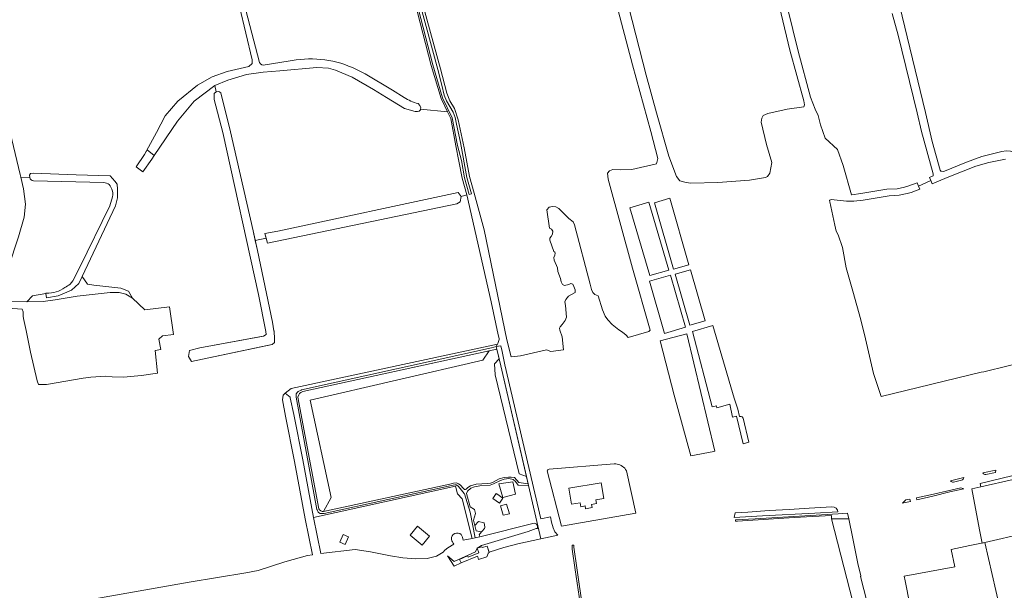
# Model space of a CAD drawing. Header units: metres. Extents: x 209813 to 223847, y 571801 to 587119.
# Tile 447 of 656: x 212949 to 213530, y 583537 to 583874. Entities that reach past the tile are written whole.
import ezdxf

# ---------------------------------------------------------------- set-up
doc = ezdxf.new("R2010")
doc.units = ezdxf.units.M
for name, color, linetype, lineweight in [('B-RO-GR-BEPLANTING_CULTUUR_BOSPLANTSOEN-GV', 8, 'Continuous', 0), ('B-RO-GR-BOS_LOOF-GV', 8, 'Continuous', 0), ('B-RO-GR-BOUWLAND-GV', 8, 'Continuous', 0), ('B-RO-GR-GRAS-GV', 8, 'Continuous', 0), ('B-RO-GR-GROENVOORZIENING-GV', 8, 'Continuous', 0), ('B-RO-OG-TERREIN_CULTUURSCHEIDING-GV', 8, 'Continuous', 0), ('B-RO-OG-TERREIN_ONBEGROEID-GV', 8, 'Continuous', 0), ('B-RO-OG-WATER_GREPPEL-GV', 8, 'Continuous', 0), ('B-RO-VH-ONVERHARD-GV', 8, 'Continuous', 0), ('B-RO-VH-VERHARDING_HALFVERHARDING-GV', 8, 'Continuous', 0), ('B-RO-VH-VERHARDING_PUIN-GV', 8, 'Continuous', 0), ('B-RO-VH-VERHARDING_TEGEL-GV', 8, 'Continuous', 0)]:
    doc.layers.add(name, color=color, linetype=linetype, lineweight=lineweight)

msp = doc.modelspace()

# ---------------------------------------------------------------- linework, layer by layer
at = {"layer": 'B-RO-GR-BEPLANTING_CULTUUR_BOSPLANTSOEN-GV', "flags": 128}
for points in [[(213225.834, 583678.391), (213115.973, 583654.278), (213114.714, 583653.769), (213113.938, 583653.099), (213113.483, 583652.322), (213112.974, 583650.956), (213125.403, 583585.213), (213125.744, 583584.575), (213126.531, 583583.901), (213127.204, 583583.56), (213128.149, 583583.569), (213132.679, 583591.768), (213120.187, 583649.25), (213222.19, 583672.88)], [(213231.769, 583673.736), (213228.947, 583670.692), (213229.428, 583664.272), (213243.58, 583605.874), (213247.883, 583604.262), (213232.715, 583669.495)]]:
    msp.add_lwpolyline(points, close=True, dxfattribs=at)
at = {"layer": 'B-RO-GR-BOS_LOOF-GV', "flags": 128}
msp.add_lwpolyline([(213012.872, 583713.519), (213008.348, 583715.344), (212992.393, 583717.091), (212988.821, 583717.726), (212985.514, 583722.317), (212983.527, 583718.124), (212979.206, 583714.248), (212971.372, 583710.727), (212964.617, 583709.68), (212964.108, 583712.249), (212956.327, 583710.825), (212953.015, 583707.356), (212962.619, 583707.555), (212969.631, 583708.432), (212982.552, 583710.696), (213002.158, 583712.775), (213007.352, 583712.743), (213011.345, 583711.736), (213015.305, 583709.429)], close=True, dxfattribs=at)
at = {"layer": 'B-RO-GR-BOUWLAND-GV', "flags": 128}
for points in [[(212943.769, 583523.455), (213048.735, 583541.961), (213082.237, 583547.309), (213089.552, 583548.835), (213105.181, 583553.944), (213118.693, 583557.579), (213121.651, 583558.046), (213117.282, 583579.181), (213111.047, 583613.04), (213105.701, 583639.833), (213103.809, 583649.393), (213104.274, 583652.256), (213105.532, 583653.469), (213109.063, 583656.092), (213230.8, 583682.197), (213231.088, 583682.643), (213231.778, 583685.134), (213231.777, 583685.681), (213231.261, 583687.85), (213227.071, 583707.272), (213212.646, 583770.31), (213209.393, 583769.402), (213208.784, 583766.31), (213206.83, 583765.162), (213094.955, 583741.893), (213094.146, 583744.881), (213087.78, 583743.472), (213089.075, 583737.524), (213098.059, 583695.369), (213098.818, 583690.195), (213098.927, 583689.897), (213099.153, 583685.509), (213099.063, 583683.358), (213097.84, 583682.068), (213050.072, 583672.045), (213048.353, 583675.088), (213049.014, 583678.594), (213055.119, 583680.069), (213092.576, 583686.999), (213094.235, 583688.054), (213093.997, 583689.727), (213089.76, 583711.519), (213068.573, 583807.231), (213063.523, 583826.74), (213063.567, 583828.965), (213063.486, 583830.254), (213064.649, 583831.153), (213063.84, 583834.921), (213051.781, 583825.581), (213041.939, 583813.886), (213028.011, 583793.615), (213026.763, 583791.527), (213021.354, 583784.068), (213017.385, 583787.005), (213022.427, 583794.147), (213029.5, 583807.099), (213034.689, 583817.114), (213042.15, 583825.634), (213053.686, 583835.159), (213062.417, 583840.08), (213071.267, 583843.184), (213084.007, 583846.219), (213086.018, 583847.806), (213085.926, 583850.108), (213078.518, 583881.583)], [(212935.713, 583836.892), (212949.064, 583782.386), (212949.418, 583780.891), (212954.665, 583780.694), (212954.505, 583781.986), (212955.06, 583783.058), (212956.75, 583783.286), (212982.053, 583782.248), (213002.184, 583781.689), (213004.948, 583778.375), (213006.19, 583776.652), (213006.532, 583773.819), (213006.535, 583768.572), (213005.205, 583763.859), (212985.514, 583722.317), (212988.821, 583717.726), (212992.393, 583717.091), (213008.348, 583715.344), (213012.872, 583713.519), (213015.305, 583709.429), (213022.535, 583702.476), (213037.161, 583704.311), (213039.522, 583688.02), (213033.073, 583687.259), (213030.89, 583685.274), (213032.114, 583679.222), (213028.608, 583678.627), (213029.983, 583665.18), (213020.652, 583663.904), (213009.973, 583662.767), (213003.28, 583662.945), (212999.636, 583663.473), (212990.718, 583662.836), (212986.276, 583662.28), (212964.572, 583658.476), (212959.776, 583658.476), (212958.99, 583660.65), (212955.111, 583677.66), (212952.592, 583690.342), (212950.872, 583697.503), (212950.7, 583698.804), (212950.838, 583701.427), (212950.226, 583702.896), (212939.186, 583703.81)]]:
    msp.add_lwpolyline(points, dxfattribs=at)
at = {"layer": 'B-RO-GR-GRAS-GV', "flags": 128}
for points in [[(213364.547, 584028.66), (213367.423, 584015.813), (213373.416, 583992.99), (213382.648, 583956.969), (213388.05, 583935.427), (213399.064, 583892.981), (213408.279, 583855.163), (213415.645, 583827.965), (213418.333, 583820.878), (213420.225, 583817.127), (213421.591, 583811.729), (213424.259, 583803.77), (213431.471, 583797.1), (213434.891, 583787.754), (213439.757, 583770.5), (213440.096, 583770.498), (213445.295, 583771.115), (213460.71, 583773.722), (213466.707, 583773.954), (213471.064, 583774.843), (213473.186, 583775.464), (213478.648, 583777.504), (213479.435, 583775.544)], [(213183.889, 583824.255), (213185.052, 583823.021), (213185.55, 583821.686), (213185.419, 583820.977), (213201.235, 583819.353), (213197.457, 583827.202), (213191.741, 583846.744), (213181.85, 583884.86), (213178.878, 583896.754), (213174.715, 583912.214), (213170.723, 583926.862), (213162.282, 583959.85), (213156.951, 583978.821), (213150.718, 584000.879), (213148.104, 584009.553)], [(213053.798, 583987.966), (213090.323, 583848.391)], [(213182.596, 583897.759), (213197.089, 583844.823), (213200.856, 583830.46), (213202.603, 583825.857), (213205.46, 583821.253), (213207.683, 583814.744), (213211.175, 583798.234), (213214.191, 583781.248), (213216.942, 583771.406), (213222.966, 583749.704), (213236.35, 583684.783), (213238.877, 583674.901), (213244.433, 583675.457), (213259.832, 583679.029), (213262.372, 583677.997), (213269.833, 583678.949), (213268.907, 583686.696), (213267.611, 583690.538), (213267.452, 583691.649), (213267.77, 583692.602), (213268.96, 583693.951), (213270.706, 583696.332), (213271.5, 583698.317), (213270.945, 583705.143), (213270.627, 583707.207), (213271.103, 583708.636), (213272.823, 583710.668), (213276.58, 583712.784), (213276.686, 583714.425), (213275.892, 583716.224), (213275.363, 583717.705), (213274.199, 583718.076), (213272.876, 583717.494), (213270.389, 583716.97), (213269.198, 583717.526), (213268.484, 583719.081), (213267.955, 583721.092), (213266.526, 583725.167), (213266.314, 583727.283), (213264.356, 583731.94), (213264.145, 583733.369), (213264.621, 583734.745), (213264.886, 583735.962), (213264.568, 583736.65), (213264.039, 583736.967), (213261.764, 583743.688), (213261.658, 583744.799), (213262.504, 583745.857), (213263.351, 583747.18), (213263.51, 583748.873), (213262.716, 583750.091), (213261.605, 583750.778), (213260.029, 583761.615), (213261.393, 583763.161), (213263.298, 583763.584), (213265.309, 583763.32), (213267.002, 583762.261), (213272.876, 583756.441), (213275.416, 583754.483), (213276.21, 583752.631), (213285.523, 583717.758), (213286.264, 583714.53), (213287.058, 583712.784), (213288.328, 583711.62), (213290.286, 583710.72), (213292.826, 583702.465), (213294.413, 583698.867), (213296.001, 583696.592), (213298.534, 583693.8), (213302.47, 583690.791), (213304.619, 583689.435), (213306.802, 583687.583), (213307.927, 583686.194), (213320.23, 583689.865), (213320.866, 583690.528), (213310.444, 583727.228), (213296.067, 583779.643), (213295.789, 583783.153), (213296.9, 583784.582), (213298.968, 583785.42), (213303.315, 583785.201), (213310.044, 583785.378), (213324.657, 583788.632), (213325.518, 583791.757), (213321.391, 583807.844), (213310.543, 583847.135), (213284.614, 583945.692)], [(213308.405, 583880.888), (213318.644, 583841.042), (213324.598, 583818.737), (213331.9, 583793.178), (213336.425, 583781.272), (213338.488, 583778.732), (213342.219, 583777.7), (213344.918, 583777.383), (213360.951, 583777.78), (213379.525, 583779.129), (213388.971, 583780.558), (213390.32, 583781.193), (213391.67, 583783.177), (213392.781, 583789.448), (213389.685, 583800.005), (213386.51, 583813.34), (213386.907, 583815.642), (213387.701, 583817.229), (213390.4, 583818.42), (213401.83, 583820.96), (213411.665, 583822.4), (213412.148, 583823.579), (213411.593, 583825.802), (213403.326, 583855.723), (213392.217, 583902.936)], [(213468.255, 583882.392), (213483.521, 583818.973), (213487.406, 583801.803), (213492.114, 583784.935), (213492.553, 583784.464), (213492.9, 583784.29), (213494.035, 583784.184), (213494.766, 583784.379), (213507.779, 583789.766), (213516.815, 583792.967), (213528.668, 583796.035), (213531.23, 583796.401), (213533.684, 583796.219), (213535.736, 583795.627), (213539.45, 583793.295), (213561.768, 583781.078), (213563.387, 583780.398), (213563.962, 583780.299), (213564.621, 583780.406), (213565.914, 583780.434), (213567.046, 583780.061), (213566.962, 583786.16)], [(213486.692, 583778.781), (213485.933, 583780.552), (213488.048, 583781.578), (213488.081, 583781.831), (213487.974, 583782.798), (213481.203, 583807.834), (213478.637, 583818.759), (213467.401, 583864.553), (213463.936, 583877.463)], [(213093.616, 583847.169), (213107.206, 583849.183)], [(213185.419, 583820.977), (213185.332, 583820.505), (213184.633, 583819.745), (213183.56, 583819.574), (213182.211, 583819.635), (213175.939, 583821.254), (213165.233, 583827.817), (213157.595, 583832.644), (213145.035, 583839.828), (213135.228, 583843.963), (213130.96, 583845.225), (213124.233, 583845.48), (213102.264, 583843.566), (213092.538, 583842.871), (213082.541, 583841.31), (213071.507, 583837.99), (213063.84, 583834.921), (213064.649, 583831.153), (213066.348, 583831.308), (213067.536, 583830.518), (213073.139, 583807.589), (213086.544, 583749.153), (213087.78, 583743.472), (213094.146, 583744.881), (213093.408, 583747.607), (213101.081, 583748.898), (213207.66, 583771.727), (213209.393, 583769.402), (213212.646, 583770.31), (213209.947, 583780.141), (213208.065, 583790.347), (213206.261, 583799.228), (213203.174, 583815.446), (213201.235, 583819.353)], [(213145.112, 583845.488), (213152.662, 583841.823), (213168.733, 583832.181), (213175.71, 583827.835)], [(213530.744, 583791.451), (213520.898, 583789.558), (213513.299, 583787.31), (213496.365, 583780.598), (213487.536, 583776.813), (213486.692, 583778.781), (213479.435, 583775.544), (213480.176, 583773.697), (213475.066, 583771.789), (213472.72, 583771.102), (213467.94, 583770.127), (213461.99, 583769.911), (213446.655, 583767.317), (213441.199, 583766.671), (213436.906, 583766.69), (213427.916, 583767.586), (213427.024, 583767.312), (213426.889, 583767.052), (213426.984, 583766.177), (213429.913, 583752.437), (213430.82, 583749.038), (213431.897, 583746.706), (213434.51, 583739.239), (213436.682, 583727.368), (213440.57, 583713.548), (213445.35, 583696.7), (213448.034, 583685.476), (213452.867, 583665.067), (213457.312, 583651.394), (213516.441, 583665.689), (213518.036, 583666.051), (213561.115, 583676.506)], [(212954.665, 583780.694), (212949.418, 583780.891), (212951.043, 583773.945), (212952.09, 583764.862), (212951.29, 583757.23), (212948.03, 583745.69), (212935.971, 583709.812), (212939.383, 583707.441), (212953.015, 583707.356), (212956.327, 583710.825), (212964.108, 583712.249)], [(212999.184, 583777.581), (212998.396, 583777.632), (212956.926, 583778.669)], [(213003.137, 583773.696), (213002.084, 583775.723)], [(212978.455, 583717.765), (212980.007, 583719.688), (212983.976, 583727.361), (213001.835, 583764.006), (213003.423, 583769.298)]]:
    msp.add_lwpolyline(points, dxfattribs=at)
at = {"layer": 'B-RO-GR-GRAS-GV'}
for points in [[(213090.323, 583848.391, 0.3757712), (213093.616, 583847.169)], [(213107.206, 583849.183, -0.1581534), (213145.112, 583845.488)], [(213175.71, 583827.835, 0.0755562), (213183.889, 583824.255)], [(212956.926, 583778.669, -0.3737215), (212954.665, 583780.694)], [(213002.084, 583775.723, 0.2304858), (212999.184, 583777.581)], [(213003.423, 583769.298, 0.153648), (213003.137, 583773.696)], [(212964.547, 583712.396, 0.1572232), (212975.357, 583715.674)], [(212975.357, 583715.674, 0.0394063), (212978.455, 583717.765)], [(212964.108, 583712.249, -0.0847013), (212964.547, 583712.396)]]:
    msp.add_lwpolyline(points, format="xyb", dxfattribs=at)
at = {"layer": 'B-RO-GR-GRAS-GV', "flags": 128}
for points in [[(213028.011, 583793.615), (213023.922, 583796.885), (213022.427, 583794.147), (213017.385, 583787.005), (213021.354, 583784.068), (213026.763, 583791.527)], [(213529.317, 583518.08), (213518.464, 583565.226), (213509.79, 583563.511), (213498.59, 583561.085), (213500.794, 583550.906), (213470.884, 583545.417), (213471.423, 583542.567), (213474.335, 583528.738), (213473.187, 583528.677), (213474.801, 583520.887), (213471.818, 583520.317), (213473.267, 583512.993), (213483.229, 583514.643), (213493.311, 583515.68), (213494.82, 583515.41), (213497.555, 583514.43), (213498.305, 583514.472), (213498.466, 583514.566), (213500.735, 583515.527)]]:
    msp.add_lwpolyline(points, close=True, dxfattribs=at)
at = {"layer": 'B-RO-GR-GROENVOORZIENING-GV', "flags": 128}
for points in [[(213113.119, 583654.379), (213114.848, 583655.21), (213115.065, 583655.285), (213227.329, 583680.151), (213230.062, 583680.827), (213230.8, 583682.197), (213109.063, 583656.092), (213105.532, 583653.469), (213108.47, 583650.987), (213108.384, 583650.639), (213110.592, 583640.874), (213115.958, 583613.982), (213122.199, 583580.086), (213206.102, 583598.606), (213207.227, 583593.96), (213209.922, 583591.014), (213215.86, 583567.698), (213217.664, 583568.056), (213214.71, 583583.119), (213211.234, 583593.901), (213211.172, 583594.049), (213211.088, 583594.185), (213209.584, 583596.227), (213207.737, 583598.33), (213207.605, 583598.456), (213206.892, 583599.018)], [(213124.702, 583583.518), (213124.3, 583584.473), (213124.238, 583584.678), (213111.863, 583650.989), (213111.846, 583651.173), (213111.846, 583652.499)], [(213122.199, 583580.086), (213126.595, 583558.825), (213146.68, 583561.135), (213155.802, 583559.856), (213167.695, 583557.377), (213175.003, 583556.211), (213182.619, 583555.586), (213189.382, 583555.781), (213194.852, 583557.208), (213198.684, 583559.634), (213199.66, 583560.811), (213201.463, 583562.192), (213205.074, 583564.318)], [(213210.47, 583566.628), (213215.86, 583567.698)]]:
    msp.add_lwpolyline(points, dxfattribs=at)
at = {"layer": 'B-RO-GR-GROENVOORZIENING-GV'}
for points in [[(213111.846, 583652.499, -0.1573606), (213112.035, 583653.084)], [(213203.736, 583567.119, -0.7226949), (213209.377, 583569.919)], [(213209.377, 583569.919, -0.1096118), (213210.47, 583566.628)], [(213205.074, 583564.318, -0.1594999), (213203.736, 583567.119)]]:
    msp.add_lwpolyline(points, format="xyb", dxfattribs=at)
at = {"layer": 'B-RO-GR-GROENVOORZIENING-GV', "flags": 128}
for points in [[(213179.257, 583569.631), (213183.591, 583574.866), (213190.745, 583568.943), (213186.411, 583563.708)], [(213137.71, 583565.48), (213139.732, 583570.049), (213142.865, 583568.662), (213140.843, 583564.093)]]:
    msp.add_lwpolyline(points, close=True, dxfattribs=at)
at = {"layer": 'B-RO-OG-TERREIN_CULTUURSCHEIDING-GV', "flags": 128}
for points in [[(213332.068, 583726.041), (213320.213, 583766.041), (213308.991, 583762.715), (213320.847, 583722.715)], [(213334.783, 583726.54), (213343.786, 583729.128), (213332.512, 583768.352), (213323.509, 583765.764)], [(213335.808, 583723.645), (213344.364, 583693.461), (213353.396, 583696.021), (213344.839, 583726.205)], [(213332.872, 583723.077), (213320.526, 583719.493), (213329.478, 583688.66), (213341.824, 583692.244)], [(213375.899, 583623.574), (213379.245, 583624.378), (213375.837, 583638.557), (213375.252, 583639.332), (213374.612, 583639.573), (213373.771, 583639.553), (213372.708, 583643.971), (213370.599, 583650.425), (213357.907, 583693.339), (213346.016, 583689.698), (213357.511, 583645.253), (213360.032, 583645.862), (213360.337, 583644.81), (213368.01, 583646.804), (213369.658, 583639.183), (213371.999, 583639.768)], [(213358.467, 583619.026), (213359.142, 583619.156), (213342.581, 583688.438), (213326.808, 583684.174), (213335.142, 583652.255), (213344.945, 583616.432)], [(213247.883, 583604.262), (213243.58, 583605.874), (213229.428, 583664.272), (213228.947, 583670.692), (213231.769, 583673.736), (213230.442, 583679.402), (213225.834, 583678.391), (213222.19, 583672.88), (213120.187, 583649.25), (213132.679, 583591.768), (213128.149, 583583.569), (213202.69, 583599.785), (213204.879, 583600.367), (213206.669, 583600.413), (213207.709, 583599.923), (213208.75, 583599.218), (213210.643, 583597.092), (213211.408, 583596.449), (213211.989, 583596.511), (213212.314, 583596.687), (213213.332, 583597.651), (213214.778, 583598.669), (213218.179, 583599.634), (213224.82, 583600.062), (213226.695, 583600.33), (213228.248, 583600.813), (213231.809, 583602.742), (213234.782, 583603.572), (213237.326, 583603.813), (213238.879, 583603.786), (213240.9, 583603.595), (213243.391, 583600.578), (213248.89, 583599.926)], [(213268.557, 583574.901), (213312.559, 583582.643), (213306.936, 583607.656), (213306.453, 583608.371), (213305.9, 583609.033), (213305.282, 583609.635), (213304.607, 583610.172), (213303.881, 583610.637), (213303.111, 583611.026), (213302.306, 583611.336), (213301.474, 583611.562), (213300.623, 583611.702), (213299.762, 583611.756), (213261.32, 583608.479), (213260.939, 583608.374), (213260.607, 583608.16), (213260.355, 583607.856), (213260.205, 583607.49)], [(213534.427, 583604.51), (213515.821, 583600.109), (213516.281, 583598.162), (213535.285, 583602.49), (213537.887, 583600.217), (213537.544, 583601.928), (213536.843, 583602.876), (213535.649, 583603.994)], [(213241.508, 583593.778), (213234.045, 583591.891), (213231.584, 583599.932), (213239.949, 583601.08)], [(213272.864, 583597.3), (213292.002, 583600.533), (213293.58, 583591.195), (213288.805, 583590.388), (213289.175, 583588.194), (213286.394, 583587.725), (213286.712, 583585.841), (213282.821, 583585.184), (213282.54, 583586.845), (213279.928, 583586.404), (213279.541, 583588.691), (213274.463, 583587.833)], [(213478.192, 583591.68), (213478.473, 583590.434), (213487.894, 583592.708), (213497.935, 583595.105), (213506.109, 583596.987), (213504.443, 583597.469), (213498.433, 583596.211), (213486.42, 583593.408)], [(213230.488, 583593.981), (213233.996, 583591.355), (213231.934, 583588.462), (213227.998, 583591.301), (213230.06, 583594.249)], [(213471.872, 583590.38), (213469.877, 583588.504), (213470.795, 583588.587), (213474.614, 583589.562), (213474.313, 583590.895)], [(213378.648, 583583.235), (213371.062, 583582.717), (213370.504, 583580.054), (213387.27, 583580.991), (213418.243, 583582.666), (213431.829, 583583.305), (213431.626, 583584.398), (213430.835, 583585.506), (213429.58, 583586.165), (213428.27, 583586.348), (213414.839, 583585.602), (213403.061, 583584.731), (213391.172, 583584.074)], [(213432.032, 583582.212), (213382.875, 583579.291), (213371.394, 583578.74), (213371.432, 583577.943), (213372.524, 583577.925), (213405.929, 583580.108), (213427.939, 583581.281), (213428.051, 583579.184), (213438.209, 583579.184), (213437.504, 583582.537)], [(213201.338, 583557.363), (213205.28, 583551.232), (213209.417, 583553.181), (213208.454, 583555.29), (213213.061, 583557.369), (213213.489, 583556.565), (213219.845, 583559.096), (213218.874, 583561.957), (213217.842, 583559.738), (213205.252, 583554.012)], [(213274.926, 583563.605), (213274.838, 583562.777), (213274.837, 583561.358), (213276.72, 583549.185), (213280.125, 583525.521), (213281.215, 583525.678), (213277.675, 583550.28), (213275.792, 583562.453), (213275.793, 583563.788)]]:
    msp.add_lwpolyline(points, close=True, dxfattribs=at)
for points in [[(213218.874, 583561.957), (213221.592, 583562.705), (213221.75, 583562.28), (213224.635, 583563.185), (213225.885, 583559.557), (213234.631, 583562.273), (213242.915, 583564.418), (213256.439, 583567.445), (213249.129, 583598.899), (213243.07, 583599.125), (213241.43, 583601.328), (213239.977, 583602.5), (213237.446, 583602.969), (213234.786, 583602.554), (213232.659, 583601.773), (213228.495, 583599.795), (213226.475, 583599.198), (213220.384, 583598.805), (213217.171, 583598.215), (213215.002, 583597.251), (213213.1, 583595.59), (213212.538, 583594.116), (213214.702, 583586.377), (213217.139, 583584.689), (213217.842, 583582.298), (213216.734, 583578.497), (213217.392, 583575.282)], [(213506.112, 583603.648), (213498.242, 583601.75)], [(213519.158, 583605.336), (213524.77, 583606.629), (213525.076, 583607.903), (213517.45, 583606.305)], [(213499.987, 583600.826), (213504.836, 583601.967)], [(213516.281, 583598.162), (213510.839, 583596.923), (213515.434, 583572.818), (213516.992, 583564.935), (213518.464, 583565.226), (213542.276, 583570.692), (213537.887, 583600.217)], [(213223.314, 583574.317), (213222.89, 583576.892), (213219.657, 583577.685), (213217.392, 583575.282), (213218.264, 583572.189), (213221.39, 583571.594)], [(213220.128, 583569.329), (213220.417, 583568.626), (213252.408, 583576.597), (213253.056, 583576.54), (213253.904, 583576.129), (213254.333, 583575.534), (213254.482, 583575.035), (213254.517, 583574.808), (213254.508, 583574.117), (213254.35, 583573.767), (213254.158, 583573.618), (213253.642, 583573.522), (213248.85, 583571.78), (213221.436, 583563.488), (213218.874, 583561.957)], [(213223.075, 583573.49), (213220.306, 583570.373)]]:
    msp.add_lwpolyline(points, dxfattribs=at)
at = {"layer": 'B-RO-OG-TERREIN_CULTUURSCHEIDING-GV'}
for points in [[(213504.836, 583601.967, 0.3444896), (213506.112, 583603.648)], [(213517.45, 583606.305, 0.308301), (213519.158, 583605.336)], [(213498.242, 583601.75, 0.2476238), (213499.987, 583600.826)], [(213223.314, 583574.317, -0.2264276), (213223.075, 583573.49)]]:
    msp.add_lwpolyline(points, format="xyb", dxfattribs=at)
at = {"layer": 'B-RO-OG-TERREIN_ONBEGROEID-GV', "flags": 128}
msp.add_lwpolyline([(213236.138, 583587.899), (213232.648, 583586.942), (213234.184, 583581.496), (213237.906, 583582.246)], close=True, dxfattribs=at)
at = {"layer": 'B-RO-OG-WATER_GREPPEL-GV', "flags": 128}
for points in [[(213149.062, 584009.842), (213151.678, 584001.159), (213157.913, 583979.092), (213163.248, 583960.109), (213171.69, 583927.118), (213175.68, 583912.476), (213179.846, 583897.006), (213182.819, 583885.107), (213192.705, 583847.01), (213198.394, 583827.561), (213204.13, 583815.77), (213207.238, 583799.448), (213209.54, 583790.619), (213211.41, 583780.478), (213214.1, 583770.681)], [(213214.1, 583770.681), (213215.489, 583771.035), (213212.664, 583780.612), (213208.954, 583801.212), (213206.516, 583812.116), (213205.816, 583815.972), (213204.592, 583819.257), (213200.651, 583825.935), (213199.417, 583829.133), (213198.004, 583835.194), (213195.639, 583844.439), (213181.146, 583897.375), (213173.045, 583929.081), (213164.491, 583960.173), (213159.156, 583979.156), (213153.278, 584001.643), (213150.853, 584010.099)]]:
    msp.add_lwpolyline(points, dxfattribs=at)
for points in [[(213094.737, 583681.413), (213097.84, 583682.068), (213099.063, 583683.358), (213099.153, 583685.509), (213098.927, 583689.897), (213098.818, 583690.195), (213098.059, 583695.369), (213089.075, 583737.524), (213086.544, 583749.153), (213073.139, 583807.589), (213067.536, 583830.518), (213066.348, 583831.308), (213064.649, 583831.153), (213063.486, 583830.254), (213063.567, 583828.965), (213063.523, 583826.74), (213068.573, 583807.231), (213089.76, 583711.519), (213093.997, 583689.727), (213094.235, 583688.054), (213092.507, 583686.97), (213055.119, 583680.069), (213049.014, 583678.594), (213048.353, 583675.088), (213050.072, 583672.045)], [(213206.83, 583765.162), (213208.784, 583766.31), (213209.393, 583769.402), (213207.66, 583771.727), (213101.081, 583748.898), (213093.408, 583747.607), (213094.955, 583741.893)]]:
    msp.add_lwpolyline(points, close=True, dxfattribs=at)
at = {"layer": 'B-RO-VH-ONVERHARD-GV', "flags": 128}
msp.add_lwpolyline([(213456.146, 583507.04), (213452.517, 583517.312), (213450.954, 583522.11), (213445.233, 583545.134), (213445.311, 583545.493), (213445.422, 583545.712), (213443.721, 583551.923), (213440.674, 583567.601), (213438.209, 583579.184), (213428.051, 583579.184), (213446.201, 583508.853), (213447.128, 583509.04), (213449.508, 583508.905), (213450.833, 583506.974), (213450.833, 583505.758)], close=True, dxfattribs=at)
at = {"layer": 'B-RO-VH-VERHARDING_HALFVERHARDING-GV', "flags": 128}
for points in [[(213220.306, 583570.373), (213221.39, 583571.594), (213218.264, 583572.189), (213217.392, 583575.282), (213216.734, 583578.497), (213217.842, 583582.298), (213217.139, 583584.689), (213214.702, 583586.377), (213212.538, 583594.116), (213213.1, 583595.59), (213215.002, 583597.251), (213217.171, 583598.215), (213220.384, 583598.805), (213226.475, 583599.198), (213228.495, 583599.795), (213232.659, 583601.773), (213234.786, 583602.554), (213237.446, 583602.969), (213239.977, 583602.5), (213241.43, 583601.328), (213243.07, 583599.125), (213249.129, 583598.899), (213248.89, 583599.926), (213243.391, 583600.578), (213240.9, 583603.595), (213238.879, 583603.786), (213237.326, 583603.813), (213234.782, 583603.572), (213231.809, 583602.742), (213228.248, 583600.813), (213226.695, 583600.33), (213224.82, 583600.062), (213218.179, 583599.634), (213214.778, 583598.669), (213213.332, 583597.651), (213212.314, 583596.687), (213211.989, 583596.511), (213211.408, 583596.449), (213210.643, 583597.092), (213208.75, 583599.218), (213207.709, 583599.923), (213206.669, 583600.413), (213204.879, 583600.367), (213202.69, 583599.785), (213128.149, 583583.569), (213127.204, 583583.56), (213126.531, 583583.901), (213125.744, 583584.575), (213125.403, 583585.213), (213112.974, 583650.956), (213113.483, 583652.322), (213113.938, 583653.099), (213114.714, 583653.769), (213115.973, 583654.278), (213230.442, 583679.402), (213230.062, 583680.827), (213227.329, 583680.151), (213115.065, 583655.285), (213114.848, 583655.21), (213113.119, 583654.379)], [(213112.742, 583654.063), (213112.035, 583653.084)], [(213126.606, 583582.359), (213128.189, 583582.299), (213128.442, 583582.322), (213203.567, 583598.931), (213205.533, 583599.278), (213206.341, 583599.23)], [(213206.892, 583599.018), (213207.605, 583598.456), (213207.737, 583598.33), (213209.584, 583596.227), (213211.088, 583594.185), (213211.172, 583594.049), (213211.234, 583593.901), (213214.71, 583583.119), (213217.664, 583568.056), (213220.417, 583568.626), (213220.128, 583569.329)], [(213125.149, 583583.027), (213126.169, 583582.478)]]:
    msp.add_lwpolyline(points, dxfattribs=at)
at = {"layer": 'B-RO-VH-VERHARDING_HALFVERHARDING-GV'}
for points in [[(213113.119, 583654.379, 0.1242263), (213112.742, 583654.063)], [(213206.341, 583599.23, -0.1509232), (213206.892, 583599.018)], [(213124.702, 583583.518, 0.1703067), (213125.149, 583583.027)], [(213126.169, 583582.478, 0.1161901), (213126.606, 583582.359)], [(213220.128, 583569.329, -0.2868588), (213220.306, 583570.373)]]:
    msp.add_lwpolyline(points, format="xyb", dxfattribs=at)
at = {"layer": 'B-RO-VH-VERHARDING_PUIN-GV', "flags": 128}
msp.add_lwpolyline([(213230.062, 583680.827), (213232.715, 583669.495), (213256.439, 583567.445), (213266.416, 583569.604), (213264.737, 583571.58), (213263.753, 583573.83), (213262.722, 583577.3), (213262.206, 583580.347), (213256.365, 583579.213), (213235.212, 583670.064), (213233.486, 583678.057), (213232.832, 583681.301)], close=True, dxfattribs=at)
at = {"layer": 'B-RO-VH-VERHARDING_TEGEL-GV', "flags": 128}
msp.add_lwpolyline([(213219.122, 583556.814), (213219.659, 583555.194), (213224.467, 583556.832), (213225.348, 583558.705), (213225.259, 583559.076), (213225.964, 583559.327), (213224.635, 583563.185), (213221.75, 583562.28), (213221.592, 583562.705), (213218.874, 583561.957), (213219.845, 583559.096), (213213.489, 583556.565), (213213.061, 583557.369), (213208.454, 583555.29), (213209.417, 583553.181), (213218.92, 583557.27)], close=True, dxfattribs=at)

doc.saveas('drawing.dxf')
